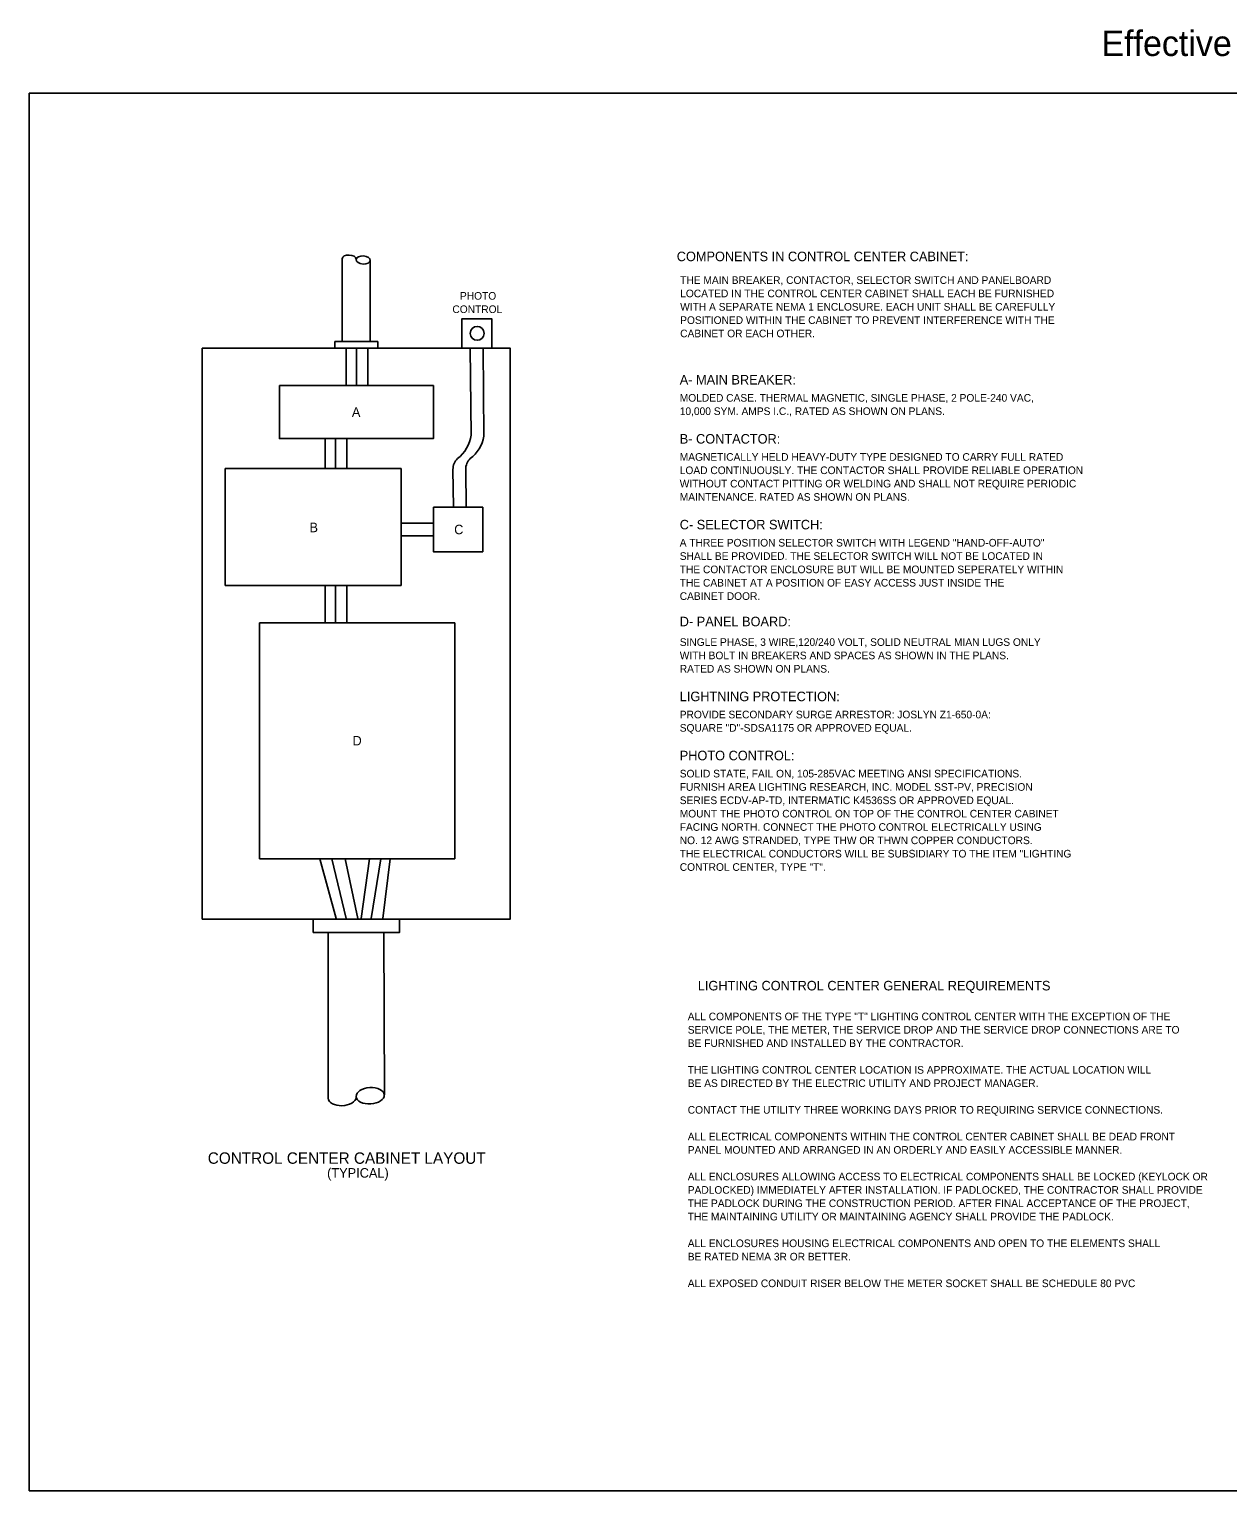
# Model space of a CAD drawing. Extents: x 99968 to 128667, y 90163 to 102182.
# Drawn here: x 115267 to 117154, y 93472 to 95772 of the extents above; entities that cross this region are included whole.
import ezdxf

# ---------------------------------------------------------------- set-up
doc = ezdxf.new("R2010")
doc.units = 0
for name, color, linetype in [('Default', 7, 'Continuous'), ('Level 7', 7, 'Continuous'), ('RD Standard Plans Active', 7, 'Continuous')]:
    doc.layers.add(name, color=color, linetype=linetype)

msp = doc.modelspace()

# ---------------------------------------------------------------- linework, layer by layer
at = {"layer": 'Default'}
msp.add_lwpolyline([(115267.5, 95671.5), (118467.2, 95671.5), (118467.2, 93471.9), (115267.5, 93471.9)], close=True, dxfattribs=at)
at = {"layer": 'RD Standard Plans Active'}
for p, q in [((115760.1, 95280.6), (115760, 95411)), ((115804, 95280.4), (115804.3, 95408.3)), ((115766.4, 95270), (115766.4, 95211.3)), ((115782.4, 95270), (115782.4, 95211.3)), ((115800.4, 95270), (115800.4, 95211.3)), ((115961.7, 95270), (115963.2, 95133.5)), ((115981.7, 95270), (115983.1, 95131.6)), ((115733.4, 95127.9), (115733.4, 95080.6)), ((115749.4, 95127.9), (115749.4, 95080.6)), ((115767.4, 95127.9), (115767.4, 95080.6)), ((115934.4, 95079.4), (115935, 95019.9)), ((115954.4, 95079.4), (115955, 95019.9)), ((115852.6, 94994.8), (115903.7, 94995)), ((115852.6, 94974.8), (115903.7, 94975)), ((115733.4, 94896.8), (115733.4, 94837.9)), ((115749.4, 94896.8), (115749.4, 94837.9)), ((115767.4, 94896.8), (115767.4, 94837.9)), ((115724.8, 94466.6), (115750.4, 94372.7)), ((115743.6, 94466.6), (115766.3, 94372.7)), ((115764.8, 94466.6), (115784.4, 94372.7)), ((115803, 94466.6), (115790, 94372.7)), ((115820.6, 94466.6), (115805.9, 94372.7)), ((115835.7, 94466.6), (115824, 94372.7)), ((115738.1, 94350.3), (115737.9, 94089.5)), ((115825.8, 94350.7), (115826.4, 94094.9))]:
    msp.add_line(p, q, dxfattribs=at)
for points in [[(115948.5, 95270), (115995.3, 95270), (115995.3, 95316.6), (115948.5, 95316.6)], [(115748.2, 95280.6), (115816.1, 95280.6), (115816.1, 95270), (115748.2, 95270)], [(115539.8, 95270), (116024.6, 95270), (116024.6, 94371.6), (115539.8, 94371.6)], [(115661.3, 95211.3), (115903.7, 95211.3), (115903.7, 95127.9), (115661.3, 95127.9)], [(115576.1, 95080.6), (115852.6, 95080.6), (115852.6, 94896.8), (115576.1, 94896.8)], [(115903.7, 95019.9), (115981.3, 95019.9), (115981.3, 94949.8), (115903.7, 94949.8)], [(115629.9, 94837.9), (115937.3, 94837.9), (115937.3, 94466.6), (115629.9, 94466.6)], [(115714.3, 94350.3), (115850.1, 94350.3), (115850.1, 94371.6), (115714.3, 94371.6)]]:
    msp.add_lwpolyline(points, close=True, dxfattribs=at)
msp.add_circle((115972.5, 95293.5), 10.9, dxfattribs=at)
for centre, radius, start, end in [((115906.9, 95141.5), 56.8, 307.3763, 351.8462), ((115928, 95141.3), 56, 306.5925, 350.0627), ((115958.3, 95079.4), 23.9, 135, 180), ((115978.3, 95079.4), 23.9, 135, 180)]:
    msp.add_arc(centre, radius, start, end, dxfattribs=at)
for centre, major_axis, start_param, end_param in [((115771.1, 95410.3), (-11.1, 0.7), 3.245086, 6.280364), ((115760, 94090.9), (-22.1, -1.3), 0.002822, 3.038099)]:
    msp.add_ellipse(centre, major_axis=major_axis, ratio=0.583467, start_param=start_param, end_param=end_param, dxfattribs=at)
for centre, major_axis in [((115793.2, 95409), (-11.1, 0.7)), ((115804.2, 94093.6), (-22.1, -1.3))]:
    msp.add_ellipse(centre, major_axis=major_axis, ratio=0.583467, dxfattribs=at)

# ---------------------------------------------------------------- texts
at = {"layer": 'Level 7'}
msp.add_text('Effective Letting Date current', height=40, dxfattribs=at).set_placement((116955, 95730))
at = {"layer": 'RD Standard Plans Active'}
for s, height, p in [('COMPONENTS IN CONTROL CENTER CABINET:', 15, (116286.6, 95407.1)), ('THE MAIN BREAKER, CONTACTOR, SELECTOR SWITCH AND PANELBOARD', 12, (116292, 95371.3)), ('PHOTO', 12, (115945.4, 95346.5)), ('LOCATED IN THE CONTROL CENTER CABINET SHALL EACH BE FURNISHED', 12, (116292, 95350.3)), ('CONTROL', 12, (115933.5, 95325.5)), ('WITH A SEPARATE NEMA 1 ENCLOSURE. EACH UNIT SHALL BE CAREFULLY', 12, (116292, 95329.3)), ('CABINET OR EACH OTHER.', 12, (116292, 95287.3)), ('POSITIONED WITHIN THE CABINET TO PREVENT INTERFERENCE WITH THE ', 12, (116292, 95308.3)), ('A- MAIN BREAKER:', 15, (116291.3, 95213)), ('MOLDED CASE. THERMAL MAGNETIC, SINGLE PHASE, 2 POLE-240 VAC,', 12, (116291.3, 95186)), ('A', 15, (115775.3, 95162.1)), ('10,000 SYM. AMPS I.C., RATED AS SHOWN ON PLANS.', 12, (116291.3, 95165)), ('B- CONTACTOR:', 15, (116291.3, 95120)), ('MAGNETICALLY HELD HEAVY-DUTY TYPE DESIGNED TO CARRY FULL RATED', 12, (116291.3, 95093)), ('LOAD CONTINUOUSLY. THE CONTACTOR SHALL PROVIDE RELIABLE OPERATION', 12, (116291.3, 95072)), ('WITHOUT CONTACT PITTING OR WELDING AND SHALL NOT REQUIRE PERIODIC', 12, (116291.3, 95051)), ('MAINTENANCE. RATED AS SHOWN ON PLANS.', 12, (116291.3, 95030)), ('C- SELECTOR SWITCH:', 15, (116291.3, 94985)), ('B', 15, (115708.6, 94980.5)), ('C', 15, (115936.3, 94977.3)), ('A THREE POSITION SELECTOR SWITCH WITH LEGEND "HAND-OFF-AUTO"', 12, (116291.3, 94958)), ('SHALL BE PROVIDED. THE SELECTOR SWITCH WILL NOT BE LOCATED IN', 12, (116291.3, 94937)), ('THE CONTACTOR ENCLOSURE BUT WILL BE MOUNTED SEPERATELY WITHIN', 12, (116291.3, 94916)), ('THE CABINET AT A POSITION OF EASY ACCESS JUST INSIDE THE ', 12, (116291.3, 94895)), ('CABINET DOOR.', 12, (116291.3, 94874)), ('D- PANEL BOARD:', 15, (116291.3, 94832.5)), ('WITH BOLT IN BREAKERS AND SPACES AS SHOWN IN THE PLANS.', 12, (116291.3, 94780.6)), ('SINGLE PHASE, 3 WIRE,120/240 VOLT, SOLID NEUTRAL MIAN LUGS ONLY ', 12, (116291.3, 94801.6)), ('RATED AS SHOWN ON PLANS.', 12, (116291.3, 94759.6)), ('LIGHTNING PROTECTION:', 15, (116291.3, 94714.6)), ('SQUARE "D"-SDSA1175 OR APPROVED EQUAL.', 12, (116291.3, 94666.6)), ('PROVIDE SECONDARY SURGE ARRESTOR: JOSLYN Z1-650-0A:', 12, (116291.3, 94687.6)), ('D', 15, (115776.3, 94644.9)), ('PHOTO CONTROL:', 15, (116291.3, 94621.6)), ('SOLID STATE, FAIL ON, 105-285VAC MEETING ANSI SPECIFICATIONS. ', 12, (116291.3, 94594.6)), ('FURNISH AREA LIGHTING RESEARCH, INC. MODEL SST-PV, PRECISION ', 12, (116291.3, 94573.6)), ('SERIES ECDV-AP-TD, INTERMATIC K4536SS OR APPROVED EQUAL.', 12, (116291.3, 94552.6)), ('MOUNT THE PHOTO CONTROL ON TOP OF THE CONTROL CENTER CABINET', 12, (116291.3, 94531.6)), ('FACING NORTH. CONNECT THE PHOTO CONTROL ELECTRICALLY USING', 12, (116291.3, 94510.6)), ('NO. 12 AWG STRANDED, TYPE THW OR THWN COPPER CONDUCTORS.', 12, (116291.3, 94489.6)), ('THE ELECTRICAL CONDUCTORS WILL BE SUBSIDIARY TO THE ITEM "LIGHTING', 12, (116291.3, 94468.6)), ('CONTROL CENTER, TYPE "T".', 12, (116291.3, 94447.6)), ('LIGHTING CONTROL CENTER GENERAL REQUIREMENTS', 15, (116319.7, 94259.4)), ('ALL COMPONENTS OF THE TYPE "T" LIGHTING CONTROL CENTER WITH THE EXCEPTION OF THE', 12, (116303.9, 94212.4)), ('SERVICE POLE, THE METER, THE SERVICE DROP AND THE SERVICE DROP CONNECTIONS ARE TO', 12, (116303.9, 94191.4)), ('BE FURNISHED AND INSTALLED BY THE CONTRACTOR.', 12, (116303.9, 94170.4)), ('THE LIGHTING CONTROL CENTER LOCATION IS APPROXIMATE. THE ACTUAL LOCATION WILL', 12, (116303.9, 94128.4)), ('BE AS DIRECTED BY THE ELECTRIC UTILITY AND PROJECT MANAGER.', 12, (116303.9, 94107.4)), ('CONTACT THE UTILITY THREE WORKING DAYS PRIOR TO REQUIRING SERVICE CONNECTIONS.', 12, (116303.9, 94065.4)), ('ALL ELECTRICAL COMPONENTS WITHIN THE CONTROL CENTER CABINET SHALL BE DEAD FRONT', 12, (116303.9, 94023.4)), ('PANEL MOUNTED AND ARRANGED IN AN ORDERLY AND EASILY ACCESSIBLE MANNER.', 12, (116303.9, 94002.4)), ('CONTROL CENTER CABINET LAYOUT', 18, (115548.5, 93986.5)), ('(TYPICAL)', 15, (115736.3, 93964.7)), ('ALL ENCLOSURES ALLOWING ACCESS TO ELECTRICAL COMPONENTS SHALL BE LOCKED (KEYLOCK OR', 12, (116303.9, 93960.4)), ('PADLOCKED) IMMEDIATELY AFTER INSTALLATION. IF PADLOCKED, THE CONTRACTOR SHALL PROVIDE', 12, (116303.9, 93939.4)), ('THE PADLOCK DURING THE CONSTRUCTION PERIOD. AFTER FINAL ACCEPTANCE OF THE PROJECT,', 12, (116303.9, 93918.4)), ('THE MAINTAINING UTILITY OR MAINTAINING AGENCY SHALL PROVIDE THE PADLOCK.', 12, (116303.9, 93897.4)), ('ALL ENCLOSURES HOUSING ELECTRICAL COMPONENTS AND OPEN TO THE ELEMENTS SHALL', 12, (116303.9, 93855.4)), ('BE RATED NEMA 3R OR BETTER.', 12, (116303.9, 93834.4)), ('ALL EXPOSED CONDUIT RISER BELOW THE METER SOCKET SHALL BE SCHEDULE 80 PVC    ', 12, (116303.9, 93792.4))]:
    msp.add_text(s, height=height, dxfattribs=at).set_placement(p)

doc.saveas('drawing.dxf')
